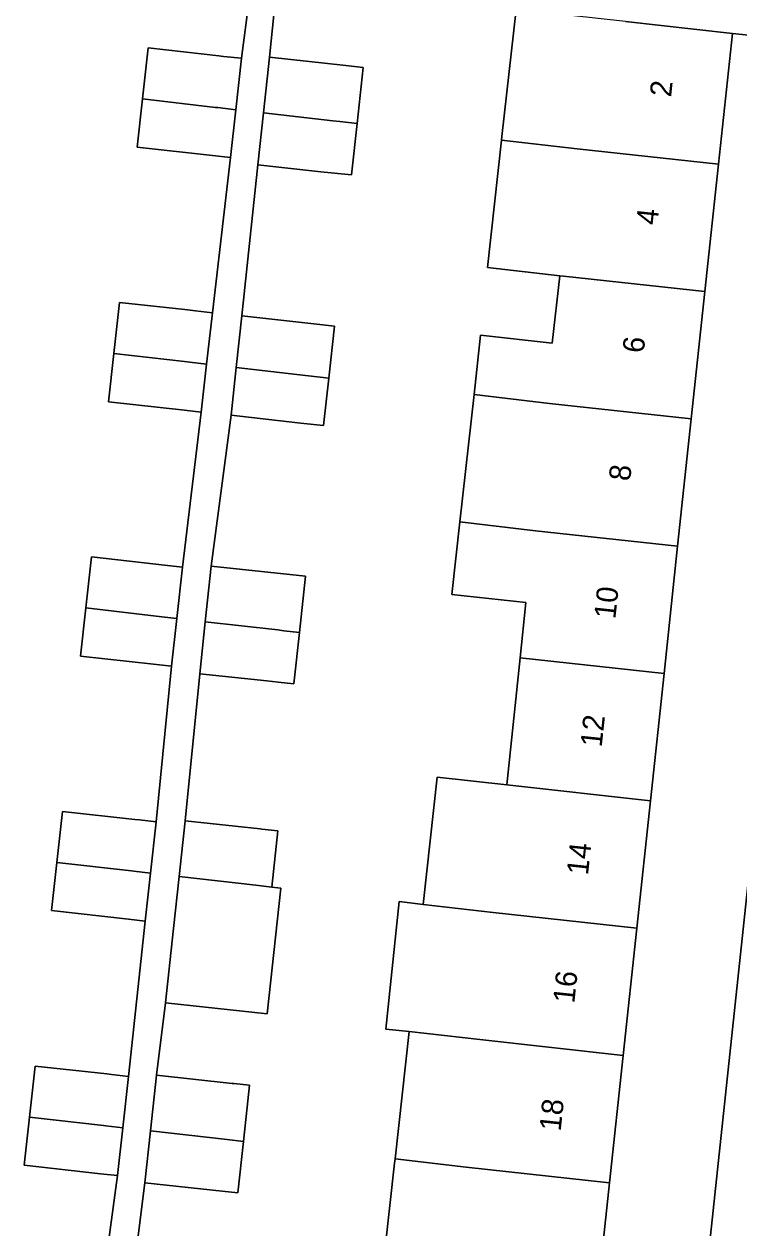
# Model space of a CAD drawing. Extents: x 161928 to 163071, y 386474 to 387428.
# Drawn here: x 162602.6 to 162635.8, y 387271.5 to 387327.6 of the extents above; entities that cross this region are included whole.
import ezdxf

# ---------------------------------------------------------------- set-up
doc = ezdxf.new("R2010")
doc.units = 0
for name, color, linetype in [('IMGEO_Erf', 7, 'Continuous'), ('IMGEO_Pand', 7, 'Continuous'), ('IMGEO_Pand_nummerreeks', 7, 'Continuous'), ('IMGEO_Voetpad_open', 7, 'Continuous')]:
    doc.layers.add(name, color=color, linetype=linetype)

msp = doc.modelspace()

# ---------------------------------------------------------------- linework, layer by layer
at = {"layer": 'IMGEO_Erf'}
for points in [[(162606.39, 387270.072), (162606.904, 387273.957), (162606.115, 387274.045), (162602.564, 387274.44), (162602.814, 387276.684), (162603.078, 387279.059), (162606.42, 387278.688), (162606.628, 387278.665), (162607.417, 387278.577), (162608.195, 387285.806), (162607.42, 387285.892), (162603.84, 387286.29), (162604.09, 387288.535), (162604.354, 387290.909), (162607.716, 387290.536), (162607.933, 387290.512), (162608.709, 387290.426), (162609.421, 387297.661), (162608.725, 387297.738), (162608.581, 387297.754), (162605.187, 387298.132), (162605.436, 387300.376), (162605.699, 387302.751), (162609.238, 387302.358), (162609.934, 387302.281), (162610.812, 387309.497), (162610.03, 387309.584), (162606.488, 387309.978), (162606.737, 387312.222), (162607, 387314.597), (162610.04, 387314.26), (162610.543, 387314.204), (162611.326, 387314.117), (162612.163, 387321.338), (162611.335, 387321.43), (162607.825, 387321.821), (162608.074, 387324.065), (162608.337, 387326.44), (162611.624, 387326.075), (162611.848, 387326.05), (162612.677, 387325.958), (162613.165, 387329.655)], [(162614.336, 387329.523), (162613.985, 387326.007), (162617.543, 387325.624), (162618.339, 387325.538), (162618.057, 387322.921), (162617.799, 387320.529), (162617.004, 387320.614), (162616.37, 387320.682), (162613.446, 387320.996), (162612.691, 387313.966), (162616.046, 387313.593), (162617.008, 387313.486), (162616.74, 387311.076), (162616.495, 387308.865), (162615.581, 387308.966), (162615.304, 387308.997), (162612.195, 387309.343), (162611.275, 387302.326), (162614.933, 387301.932), (162615.66, 387301.854), (162615.379, 387299.237), (162615.121, 387296.844), (162614.394, 387296.922), (162613.854, 387296.98), (162610.736, 387297.315), (162610.06, 387290.47), (162613.546, 387290.095), (162613.628, 387290.086), (162614.373, 387290.006), (162614.091, 387287.389), (162614.508, 387287.341), (162613.877, 387281.486), (162609.148, 387281.996), (162608.728, 387278.626), (162612.249, 387278.247), (162612.323, 387278.239), (162613.055, 387278.16), (162612.774, 387275.543), (162612.517, 387273.15), (162611.784, 387273.229), (162608.19, 387273.615), (162607.713, 387269.921)], [(162619.151, 387268.621), (162619.803, 387274.536), (162619.825, 387274.735), (162620.478, 387280.658), (162619.392, 387280.78), (162620.02, 387286.708), (162621.131, 387286.581), (162621.784, 387292.504), (162625.022, 387292.138), (162625.649, 387298.059), (162625.92, 387300.624), (162622.465, 387301.009), (162622.84, 387304.378), (162623.502, 387310.317), (162623.809, 387313.07), (162627.138, 387312.699), (162627.488, 387315.842), (162624.124, 387316.227), (162624.784, 387322.15), (162624.802, 387322.313), (162625.462, 387328.237)], [(162640.412, 387326.596), (162635.524, 387327.117), (162634.874, 387321.03), (162634.241, 387315.105), (162633.609, 387309.179), (162632.976, 387303.253), (162632.343, 387297.329), (162631.711, 387291.404), (162631.078, 387285.478), (162630.445, 387279.553), (162629.812, 387273.627), (162629.16, 387267.517), (162631.015, 387267.312)], [(162634.38, 387270.006), (162640.412, 387326.596)]]:
    msp.add_lwpolyline(points, dxfattribs=at)
at = {"layer": 'IMGEO_Pand'}
for points in [[(162634.874, 387321.03), (162635.524, 387327.117), (162630.555, 387327.67), (162625.462, 387328.237), (162624.802, 387322.313), (162624.784, 387322.15), (162628.306, 387321.746)], [(162612.677, 387325.958), (162611.848, 387326.05), (162611.624, 387326.075), (162608.337, 387326.44), (162608.074, 387324.065), (162611.475, 387323.674), (162611.583, 387323.662), (162612.411, 387323.567)], [(162613.985, 387326.007), (162613.707, 387323.419), (162616.932, 387323.05), (162617.262, 387323.012), (162618.057, 387322.921), (162618.339, 387325.538), (162617.543, 387325.624)], [(162612.411, 387323.567), (162611.583, 387323.662), (162611.475, 387323.674), (162608.074, 387324.065), (162607.825, 387321.821), (162611.335, 387321.43), (162612.163, 387321.338)], [(162618.057, 387322.921), (162617.262, 387323.012), (162616.932, 387323.05), (162613.707, 387323.419), (162613.446, 387320.996), (162616.37, 387320.682), (162617.004, 387320.614), (162617.799, 387320.529)], [(162634.241, 387315.105), (162634.874, 387321.03), (162628.306, 387321.746), (162624.784, 387322.15), (162624.124, 387316.227), (162627.488, 387315.842), (162627.66, 387315.822)], [(162627.66, 387315.822), (162627.488, 387315.842), (162627.138, 387312.699), (162623.809, 387313.07), (162623.502, 387310.317), (162627.014, 387309.898), (162633.609, 387309.179), (162634.241, 387315.105)], [(162611.326, 387314.117), (162610.543, 387314.204), (162610.04, 387314.26), (162607, 387314.597), (162606.737, 387312.222), (162610.035, 387311.844), (162610.278, 387311.816), (162611.06, 387311.726)], [(162612.691, 387313.966), (162612.434, 387311.569), (162615.659, 387311.2), (162615.804, 387311.183), (162616.74, 387311.076), (162617.008, 387313.486), (162616.046, 387313.593)], [(162611.06, 387311.726), (162610.278, 387311.816), (162610.035, 387311.844), (162606.737, 387312.222), (162606.488, 387309.978), (162610.03, 387309.584), (162610.812, 387309.497)], [(162616.74, 387311.076), (162615.804, 387311.183), (162615.659, 387311.2), (162612.434, 387311.569), (162612.195, 387309.343), (162615.304, 387308.997), (162615.581, 387308.966), (162616.495, 387308.865)], [(162627.014, 387309.898), (162623.502, 387310.317), (162622.84, 387304.378), (162626.368, 387303.974), (162632.976, 387303.253), (162633.609, 387309.179)], [(162626.368, 387303.974), (162622.84, 387304.378), (162622.465, 387301.009), (162625.92, 387300.624), (162625.649, 387298.059), (162632.343, 387297.329), (162632.976, 387303.253)], [(162609.934, 387302.281), (162609.238, 387302.358), (162605.699, 387302.751), (162605.436, 387300.376), (162608.973, 387299.97), (162609.669, 387299.89)], [(162611.275, 387302.326), (162610.996, 387299.738), (162614.371, 387299.352), (162614.652, 387299.32), (162615.379, 387299.237), (162615.66, 387301.854), (162614.933, 387301.932)], [(162609.669, 387299.89), (162608.973, 387299.97), (162605.436, 387300.376), (162605.187, 387298.132), (162608.581, 387297.754), (162608.725, 387297.738), (162609.421, 387297.661)], [(162615.379, 387299.237), (162614.652, 387299.32), (162614.371, 387299.352), (162610.996, 387299.738), (162610.736, 387297.315), (162613.854, 387296.98), (162614.394, 387296.922), (162615.121, 387296.844)], [(162625.649, 387298.059), (162625.022, 387292.138), (162631.711, 387291.404), (162632.343, 387297.329)], [(162631.078, 387285.478), (162631.711, 387291.404), (162625.022, 387292.138), (162621.784, 387292.504), (162621.131, 387286.581), (162624.394, 387286.207)], [(162608.709, 387290.426), (162607.933, 387290.512), (162607.716, 387290.536), (162604.354, 387290.909), (162604.09, 387288.535), (162607.563, 387288.136), (162607.668, 387288.124), (162608.443, 387288.035)], [(162610.06, 387290.47), (162609.782, 387287.882), (162613.347, 387287.474), (162614.091, 387287.389), (162614.373, 387290.006), (162613.628, 387290.086), (162613.546, 387290.095)], [(162608.443, 387288.035), (162607.668, 387288.124), (162607.563, 387288.136), (162604.09, 387288.535), (162603.84, 387286.29), (162607.42, 387285.892), (162608.195, 387285.806)], [(162614.091, 387287.389), (162613.347, 387287.474), (162609.782, 387287.882), (162609.521, 387285.459), (162609.148, 387281.996), (162613.877, 387281.486), (162614.508, 387287.341)], [(162631.078, 387285.478), (162624.394, 387286.207), (162621.131, 387286.581), (162620.02, 387286.708), (162619.392, 387280.78), (162620.478, 387280.658), (162623.767, 387280.287), (162630.445, 387279.553)], [(162629.812, 387273.627), (162630.445, 387279.553), (162623.767, 387280.287), (162620.478, 387280.658), (162619.825, 387274.735), (162623.139, 387274.355)], [(162607.417, 387278.577), (162606.628, 387278.665), (162606.42, 387278.688), (162603.078, 387279.059), (162602.814, 387276.684), (162606.262, 387276.288), (162606.363, 387276.277), (162607.152, 387276.187)], [(162608.728, 387278.626), (162608.45, 387276.038), (162612.007, 387275.631), (162612.774, 387275.543), (162613.055, 387278.16), (162612.323, 387278.239), (162612.249, 387278.247)], [(162607.152, 387276.187), (162606.363, 387276.277), (162606.262, 387276.288), (162602.814, 387276.684), (162602.564, 387274.44), (162606.115, 387274.045), (162606.904, 387273.957)], [(162612.774, 387275.543), (162612.007, 387275.631), (162608.45, 387276.038), (162608.19, 387273.615), (162611.784, 387273.229), (162612.517, 387273.15)], [(162629.16, 387267.517), (162629.812, 387273.627), (162623.139, 387274.355), (162619.825, 387274.735), (162619.803, 387274.536), (162619.151, 387268.621), (162624.191, 387268.065), (162625.563, 387267.914)]]:
    msp.add_lwpolyline(points, close=True, dxfattribs=at)
at = {"layer": 'IMGEO_Voetpad_open'}
for points in [[(162644.729, 387346.74), (162644.529, 387344.409), (162642.717, 387328.049), (162640.592, 387328.285), (162640.412, 387326.596), (162634.38, 387270.006)], [(162613.165, 387329.655), (162612.677, 387325.958), (162612.411, 387323.567), (162612.163, 387321.338), (162611.326, 387314.117), (162611.06, 387311.726), (162610.812, 387309.497), (162609.934, 387302.281), (162609.669, 387299.89), (162609.421, 387297.661), (162608.709, 387290.426), (162608.443, 387288.035), (162608.195, 387285.806), (162607.417, 387278.577), (162607.152, 387276.187), (162606.904, 387273.957), (162606.39, 387270.072)], [(162607.713, 387269.921), (162608.19, 387273.615), (162608.45, 387276.038), (162608.728, 387278.626), (162609.148, 387281.996), (162609.521, 387285.459), (162609.782, 387287.882), (162610.06, 387290.47), (162610.736, 387297.315), (162610.996, 387299.738), (162611.275, 387302.326), (162612.195, 387309.343), (162612.434, 387311.569), (162612.691, 387313.966), (162613.446, 387320.996), (162613.707, 387323.419), (162613.985, 387326.007), (162614.336, 387329.523)], [(162630.555, 387327.67), (162635.524, 387327.117), (162640.412, 387326.596), (162640.592, 387328.285)]]:
    msp.add_lwpolyline(points, dxfattribs=at)

# ---------------------------------------------------------------- texts
at = {"layer": 'IMGEO_Pand_nummerreeks'}
for s, rotation, p in [('2', 83.9051, (162632.67, 387324.129)), ('4', 83.9051, (162632.034, 387318.171)), ('6', 83.9051, (162631.397, 387312.211)), ('8', 83.9051, (162630.762, 387306.255)), ('10', 83.9051, (162630.077, 387299.837)), ('12', 83.9051, (162629.44, 387293.871)), ('14', 83.9051, (162628.804, 387287.914)), ('16', 83.9039, (162628.167, 387281.953)), ('18', 83.9051, (162627.531, 387275.997))]:
    msp.add_text(s, height=1, rotation=rotation, dxfattribs=at).set_placement(p)

doc.saveas('drawing.dxf')
